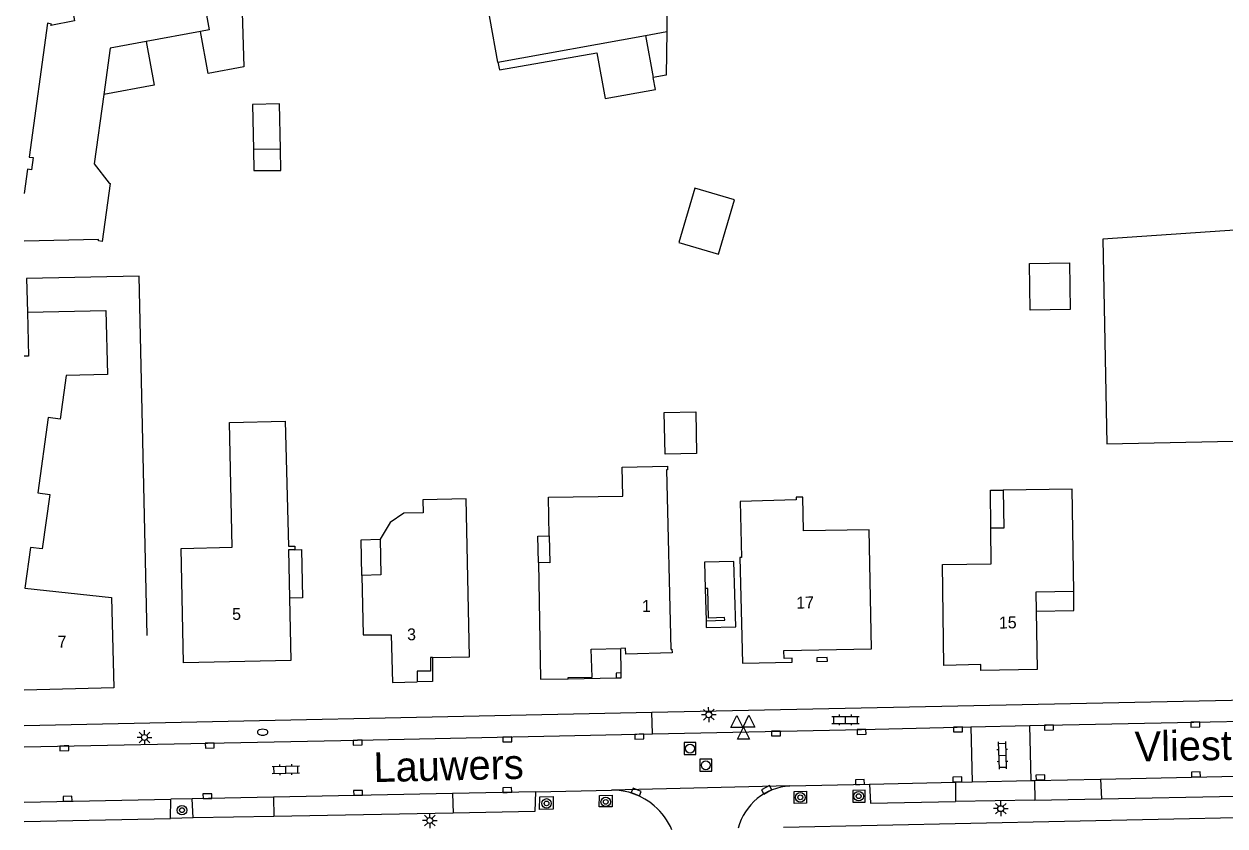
# Model space of a CAD drawing. Extents: x 131000 to 133013, y 393000 to 396501.
# Drawn here: x 131000 to 131101, y 396200 to 396267.5 of the extents above; entities that cross this region are included whole.
import ezdxf

# ---------------------------------------------------------------- set-up
doc = ezdxf.new("R2010")
doc.units = 0
for name, color, linetype in [('gg-afsc-erfafscheiding', 7, 'Continuous'), ('gg-afsc-hekwerk', 7, 'Continuous'), ('gg-afsc-muur', 7, 'Continuous'), ('gg-anno-huisnummerreeks BGT', 7, 'Continuous'), ('gg-anno-openbare ruimte label', 7, 'Continuous'), ('gg-bbg-gedigitaliseerde bebouwing', 7, 'Continuous'), ('gg-bbg-gedigitaliseerde bijgebouw', 7, 'Continuous'), ('gg-bbg-hoofdgebouw', 7, 'Continuous'), ('gg-bbg-luifel en loopbrug', 7, 'Continuous'), ('gg-bbg-onder overbouw', 7, 'Continuous'), ('gg-bbg-pand overbouw', 7, 'Continuous'), ('gg-bbg-pilaar onder overbouw', 7, 'Continuous'), ('gg-bbg-pilaar pand', 7, 'Continuous'), ('gg-knt-verharding', 7, 'Continuous'), ('gg-knt-verharding nz', 7, 'Continuous'), ('gt-grn-weggrens', 7, 'Continuous'), ('gt-symb-boom', 7, 'Continuous'), ('gt-symb-brandkraan', 7, 'Continuous'), ('gt-symb-klinker verharding', 7, 'Continuous'), ('gt-symb-kolk', 7, 'Continuous'), ('gt-symb-lichtmast', 7, 'Continuous'), ('gt-symb-rioolschacht', 7, 'Continuous'), ('gt-symb-waterafsluiter', 7, 'Continuous')]:
    doc.layers.add(name, color=color, linetype=linetype)

# ---------------------------------------------------------------- blocks, each defined once
blk = doc.blocks.new('gt0-LMAST')
at = {"layer": 'gt-symb-lichtmast'}
for p, q in [((-0.18, 0.17), (-0.45, 0.44)), ((-0.01, 0.25), (-0.01, 0.62)), ((0.17, 0.17), (0.44, 0.44)), ((-0.26, 0), (-0.63, 0)), ((-0.18, -0.18), (-0.45, -0.45)), ((-0.01, -0.25), (-0.01, -0.63)), ((0.44, -0.45), (0.17, -0.18)), ((0.24, 0), (0.62, 0))]:
    blk.add_line(p, q, dxfattribs=at)
blk.add_circle((-0.01, 0), 0.25, dxfattribs=at)
blk = doc.blocks.new('gt0-WAFSL')
at = {"layer": 'gt-symb-waterafsluiter'}
for p, q in [((-0.5, -0.33), (0, 0.67)), ((0, 0.67), (0.5, -0.33)), ((0.5, -0.33), (-0.5, -0.33))]:
    blk.add_line(p, q, dxfattribs=at)
blk = doc.blocks.new('gt0-KL1')
at = {"layer": 'gt-symb-klinker verharding'}
for p, q in [((-1.15, 0.3), (1.15, 0.3)), ((-1, -0.3), (-1, 0.3)), ((-0.5, 0.3), (-0.5, 0.45)), ((0, -0.3), (0, 0.3)), ((0.5, 0.3), (0.5, 0.45)), ((1, -0.3), (1, 0.3)), ((-1.15, -0.3), (1.15, -0.3)), ((-0.5, -0.45), (-0.5, -0.3)), ((0.5, -0.45), (0.5, -0.3))]:
    blk.add_line(p, q, dxfattribs=at)
blk = doc.blocks.new('gt0-KOLK')
at = {"layer": 'gt-symb-kolk'}
blk.add_lwpolyline([(0, 0), (0.37, 0), (0.37, 0.4), (-0.38, 0.4), (-0.38, 0), (0, 0)], dxfattribs=at)
blk = doc.blocks.new('gt0-BOOM')
at = {"layer": 'gt-symb-boom'}
for radius in [0.4, 0.2]:
    blk.add_circle((0, 0), radius, dxfattribs=at)
blk = doc.blocks.new('gt0-RS')
at = {"layer": 'gt-symb-rioolschacht'}
blk.add_lwpolyline([(-0.5, -0.5), (0.5, -0.5), (0.5, 0.5), (-0.5, 0.5)], close=True, dxfattribs=at)
blk.add_circle((0, 0), 0.375, dxfattribs=at)
blk = doc.blocks.new('gt0-BR')
at = {"layer": 'gt-symb-brandkraan'}
for centre, radius, start, end in [((-0.24, 0), 0.206, 107.5669, 252.4331), ((0.6, -2.66), 3, 106.892, 107.5669), ((0, -0.69), 0.938, 73.108, 106.892), ((-0.6, -2.66), 3, 72.4331, 73.108), ((0.24, 0), 0.206, 287.567, 72.4331), ((0.6, 2.66), 3, 252.4331, 253.108), ((0, 0.69), 0.938, 253.108, 286.8921), ((-0.6, 2.66), 3, 286.8921, 287.567)]:
    blk.add_arc(centre, radius, start, end, dxfattribs=at)

msp = doc.modelspace()

# ---------------------------------------------------------------- linework, layer by layer
at = {"layer": 'gg-afsc-erfafscheiding'}
msp.add_line((131000.22, 396246.09), (131000.29, 396243.24), dxfattribs=at)
at = {"layer": 'gg-afsc-hekwerk'}
msp.add_lwpolyline([(131130.49, 396254.99), (131110.05, 396250.71), (131090.77, 396249.39), (131091.11, 396232.19), (131116.36, 396232.71), (131119.22, 396232.29), (131122.19, 396231.53)], dxfattribs=at)
at = {"layer": 'gg-afsc-muur'}
msp.add_line((131057.52, 396220.01), (131057.3, 396220), dxfattribs=at)
for points in [[(131010.35, 396216.05), (131009.7, 396246.27), (131000.22, 396246.09)], [(131057.38, 396217.3), (131058.95, 396217.36), (131058.94, 396217.58), (131057.59, 396217.53), (131057.52, 396220.01)], [(131066.69, 396214.18), (131066.7, 396213.87), (131067.59, 396213.89), (131067.58, 396214.21), (131066.69, 396214.18)]]:
    msp.add_lwpolyline(points, dxfattribs=at)
at = {"layer": 'gg-bbg-gedigitaliseerde bebouwing'}
for p, q in [((131039.87, 396264.28), (131052.3, 396266.52)), ((131052.3, 396266.52), (131054.07, 396266.84))]:
    msp.add_line(p, q, dxfattribs=at)
msp.add_lwpolyline([(131052.94, 396278.33), (131054.03, 396272.25), (131054.07, 396266.84)], dxfattribs=at)
at = {"layer": 'gg-bbg-gedigitaliseerde bijgebouw'}
msp.add_line((131021.59, 396256.96), (131019.32, 396256.93), dxfattribs=at)
for points in [[(131019.32, 396256.93), (131019.34, 396255.15), (131021.61, 396255.17), (131021.59, 396256.96)], [(131055.09, 396249.1), (131058.43, 396248.12), (131059.78, 396252.69), (131056.44, 396253.68), (131055.09, 396249.1)], [(131084.59, 396247.34), (131087.96, 396247.4), (131088.02, 396243.48), (131084.66, 396243.42), (131084.59, 396247.34)], [(131053.87, 396234.81), (131056.53, 396234.86), (131056.59, 396231.36), (131053.93, 396231.32), (131053.87, 396234.81)]]:
    msp.add_lwpolyline(points, dxfattribs=at)
at = {"layer": 'gg-bbg-hoofdgebouw'}
msp.add_line((131014.85, 396266.86), (131010.29, 396266.01), dxfattribs=at)
for points in [[(131039.87, 396264.28), (131038.57, 396271.47), (131039.16, 396271.58), (131037.43, 396281.11), (131046.3, 396282.71), (131046.87, 396279.56), (131049.81, 396280.09), (131050.22, 396277.84), (131052.94, 396278.33)], [(131013.97, 396275.83), (131015.57, 396266.99), (131014.85, 396266.86)], [(131003.16, 396273.89), (131004.25, 396267.75), (131002.26, 396267.37), (131002.31, 396267.48), (131001.98, 396267.54), (131000.43, 396256.29), (131000.76, 396256.25), (131000.63, 396255.22), (131000.28, 396255.27), (131000, 396253.23)], [(131010.29, 396266.01), (131007.24, 396265.45), (131006.71, 396261.56)], [(131006.71, 396261.56), (131005.91, 396255.72), (131007.15, 396254.09), (131007.25, 396254.08), (131006.58, 396249.2), (131006.26, 396249.24), (131006.28, 396249.35), (131000, 396249.21)], [(131000.29, 396243.24), (131006.89, 396243.4), (131007.02, 396238), (131003.54, 396237.92), (131003.03, 396234.26), (131002.04, 396234.39), (131001.17, 396228.07), (131002.16, 396227.93), (131001.53, 396223.34), (131000.54, 396223.47), (131000.06, 396220.04), (131007.37, 396219.26), (131007.56, 396211.66), (131000, 396211.47)], [(131000.29, 396243.24), (131000.38, 396239.56), (131000, 396239.55)], [(131013.21, 396223.39), (131017.5, 396223.48), (131017.28, 396233.98), (131021.98, 396234.08), (131022.24, 396223.57), (131022.77, 396223.58), (131022.77, 396223.27)], [(131044.17, 396224.43), (131044.13, 396227.69), (131050.38, 396227.78), (131050.33, 396230.22), (131054.13, 396230.3), (131054.14, 396229.98), (131054.04, 396229.98), (131054.41, 396214.91), (131054.51, 396214.91), (131054.52, 396214.59), (131050.62, 396214.5), (131050.61, 396214.99), (131050.2, 396214.98)], [(131088.31, 396219.76), (131088.19, 396228.37), (131082.39, 396228.29)], [(131034.36, 396214.2), (131037.47, 396214.26), (131037.2, 396227.56), (131033.55, 396227.48), (131033.58, 396226.37), (131031.96, 396226.34), (131030.8, 396225.56), (131029.96, 396224.15)], [(131060.25, 396227.33), (131060.36, 396222.62), (131060.21, 396222.62), (131060.44, 396213.72), (131064.63, 396213.83), (131064.62, 396214.15), (131063.95, 396214.13), (131063.93, 396214.8), (131071.29, 396214.95), (131071.09, 396224.96), (131065.57, 396224.85), (131065.51, 396227.7), (131064.96, 396227.68), (131064.96, 396227.46), (131060.25, 396227.33)], [(131085.15, 396218.11), (131085.25, 396213.21), (131080.51, 396213.11), (131080.51, 396213.63), (131077.39, 396213.54), (131077.28, 396222.03), (131081.38, 396222.08), (131081.34, 396225.08)], [(131022.33, 396219.2), (131022.44, 396213.96), (131013.41, 396213.77), (131013.21, 396223.39)], [(131022.77, 396223.27), (131022.24, 396223.26), (131022.33, 396219.2)], [(131043.28, 396222.19), (131043.46, 396212.39), (131045.77, 396212.43)], [(131028.42, 396221.11), (131028.53, 396216.11), (131030.88, 396216.11), (131031, 396212.12), (131033.09, 396212.16)]]:
    msp.add_lwpolyline(points, dxfattribs=at)
at = {"layer": 'gg-bbg-luifel en loopbrug'}
for p, q in [((131052.3, 396266.52), (131052.94, 396262.98)), ((131057.3, 396220), (131057.38, 396217.3))]:
    msp.add_line(p, q, dxfattribs=at)
for points in [[(131013.97, 396275.83), (131016.92, 396276.36), (131018.35, 396268.44), (131018.48, 396263.87), (131015.49, 396263.33), (131014.85, 396266.86)], [(131054.07, 396266.84), (131054.02, 396263.17), (131052.94, 396262.98)], [(131010.29, 396266.01), (131010.95, 396262.33), (131006.71, 396261.56)], [(131039.87, 396264.28), (131039.99, 396263.64), (131048.19, 396265.07), (131048.89, 396261.21), (131053.12, 396261.98), (131052.94, 396262.98)], [(131021.59, 396256.96), (131021.48, 396260.78), (131019.22, 396260.71), (131019.32, 396256.93)], [(131022.77, 396223.27), (131023.35, 396223.28), (131023.43, 396219.22), (131022.33, 396219.2)], [(131057.38, 396217.3), (131057.4, 396216.73), (131059.88, 396216.79), (131059.73, 396222.29), (131057.24, 396222.22), (131057.3, 396220)]]:
    msp.add_lwpolyline(points, dxfattribs=at)
at = {"layer": 'gg-bbg-onder overbouw'}
for points in [[(131082.39, 396228.29), (131082.43, 396225.09), (131081.34, 396225.08)], [(131029.96, 396224.15), (131030.02, 396221.15), (131028.42, 396221.11)], [(131044.17, 396224.43), (131044.23, 396222.16), (131043.28, 396222.19)], [(131088.31, 396219.76), (131085.12, 396219.7), (131085.15, 396218.11)], [(131045.77, 396212.43), (131045.77, 396212.54), (131047.79, 396212.55), (131047.72, 396214.91), (131050.2, 396214.98)], [(131034.36, 396214.2), (131034.19, 396214.2), (131034.21, 396213.07), (131033.08, 396213.05), (131033.09, 396212.16)]]:
    msp.add_lwpolyline(points, dxfattribs=at)
at = {"layer": 'gg-bbg-pand overbouw'}
for p, q in [((131050.23, 396212.92), (131050.2, 396214.98)), ((131045.77, 396212.43), (131049.83, 396212.49))]:
    msp.add_line(p, q, dxfattribs=at)
for points in [[(131081.34, 396225.08), (131081.3, 396228.28), (131082.39, 396228.29)], [(131028.42, 396221.11), (131028.36, 396224.11), (131029.96, 396224.15)], [(131043.28, 396222.19), (131043.24, 396224.4), (131044.17, 396224.43)], [(131085.15, 396218.11), (131088.33, 396218.17), (131088.31, 396219.76)], [(131034.36, 396214.2), (131034.38, 396212.19), (131033.09, 396212.16)]]:
    msp.add_lwpolyline(points, dxfattribs=at)
at = {"layer": 'gg-bbg-pilaar onder overbouw'}
msp.add_lwpolyline([(131050.23, 396212.92), (131049.81, 396212.9), (131049.83, 396212.49)], dxfattribs=at)
at = {"layer": 'gg-bbg-pilaar pand'}
msp.add_lwpolyline([(131049.83, 396212.49), (131050.24, 396212.5), (131050.23, 396212.92)], dxfattribs=at)
at = {"layer": 'gg-knt-verharding'}
for p, q in [((131000, 396208.49), (131052.82, 396209.6)), ((131079.65, 396208.38), (131084.61, 396208.49)), ((131079.65, 396208.38), (131079.77, 396203.75)), ((131084.73, 396203.86), (131084.61, 396208.49)), ((131079.77, 396203.75), (131084.73, 396203.86)), ((131043.04, 396202.91), (131049.42, 396203.06)), ((131064.43, 396203.41), (131071.13, 396203.56)), ((131012.33, 396200.66), (131012.36, 396202.31)), ((131014.14, 396202.33), (131012.36, 396202.31)), ((131014.23, 396200.72), (131014.14, 396202.33)), ((131085.04, 396202.22), (131078.37, 396202.09)), ((131085.04, 396202.22), (131090.65, 396202.33)), ((131090.65, 396202.33), (131102.02, 396202.56)), ((131000, 396200.42), (131012.33, 396200.66)), ((131021.01, 396200.85), (131014.23, 396200.72)), ((131036.1, 396201.13), (131021.01, 396200.85)), ((131063.9, 396199.94), (131118.69, 396201.1))]:
    msp.add_line(p, q, dxfattribs=at)
for points in [[(131052.82, 396209.6), (131119.21, 396210.99), (131123.47, 396211.37), (131133.27, 396212.63), (131135.4, 396212.98)], [(131084.61, 396208.49), (131117.73, 396209.17), (131120.24, 396209.28), (131122.74, 396209.47), (131125.34, 396209.75), (131129.23, 396210.3)], [(131000, 396206.69), (131028.06, 396207.25), (131052.87, 396207.78)], [(131052.87, 396207.78), (131070.45, 396208.15), (131079.65, 396208.38)], [(131043.04, 396202.91), (131042.97, 396201.26), (131036.1, 396201.13)], [(131065.84, 396201.97), (131064.79, 396201.93), (131064.78, 396202.94), (131065.84, 396202.96), (131065.84, 396201.97)], [(131070.78, 396203.05), (131069.72, 396203.03), (131069.73, 396202.04), (131070.78, 396202.04), (131070.78, 396203.05)], [(131071.13, 396203.56), (131071.21, 396201.95), (131078.37, 396202.09)], [(131044.51, 396201.45), (131043.38, 396201.43), (131043.4, 396202.5), (131044.51, 396202.52), (131044.51, 396201.45)], [(131048.4, 396201.66), (131048.42, 396202.61), (131049.47, 396202.64), (131049.49, 396201.64), (131048.4, 396201.66)]]:
    msp.add_lwpolyline(points, dxfattribs=at)
for centre, radius, start, end in [((131049.45, 396197.55), 5.51, 49.517, 90.3205), ((131064.68, 396198.67), 4.74, 93.0035, 165.443), ((131049.45, 396197.55), 5.5, 23.0958, 49.4952)]:
    msp.add_arc(centre, radius, start, end, dxfattribs=at)
at = {"layer": 'gg-knt-verharding nz'}
for p, q in [((131071.13, 396203.56), (131078.36, 396203.72)), ((131078.36, 396203.72), (131079.77, 396203.75)), ((131078.36, 396203.72), (131078.37, 396202.09)), ((131084.73, 396203.86), (131085.01, 396203.86)), ((131085.01, 396203.86), (131090.56, 396203.98)), ((131085.01, 396203.86), (131085.04, 396202.22)), ((131090.56, 396203.98), (131102.06, 396204.24)), ((131090.56, 396203.98), (131090.65, 396202.33)), ((131036.06, 396202.77), (131020.99, 396202.46)), ((131043.04, 396202.91), (131036.06, 396202.77)), ((131036.06, 396202.77), (131036.1, 396201.13)), ((131000, 396202.05), (131012.36, 396202.31)), ((131020.99, 396202.46), (131014.14, 396202.33)), ((131020.99, 396202.46), (131021.01, 396200.85)), ((131014.23, 396200.72), (131012.33, 396200.66))]:
    msp.add_line(p, q, dxfattribs=at)
at = {"layer": 'gt-grn-weggrens'}
for p, q in [((131052.87, 396207.78), (131052.82, 396209.6)), ((131064.43, 396203.41), (131049.42, 396203.06))]:
    msp.add_line(p, q, dxfattribs=at)

# ---------------------------------------------------------------- block references
at = {"layer": 'gt-symb-boom'}
for p in [(131065.31, 396202.45), (131070.22, 396202.55), (131013.29, 396201.37), (131043.96, 396201.94), (131048.94, 396202.07)]:
    msp.add_blockref('gt0-BOOM', p, dxfattribs=at)
at = {"layer": 'gt-symb-brandkraan'}
msp.add_blockref('gt0-BR', (131020.08, 396207.93), dxfattribs=at)
at = {"layer": 'gt-symb-klinker verharding'}
msp.add_blockref('gt0-KL1', (131069.12, 396208.96), dxfattribs=at)
for p, rotation in [((131082.3, 396205.99), -88.45338970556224), ((131022.03, 396204.78), 1.2603038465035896)]:
    msp.add_blockref('gt0-KL1', p, dxfattribs=dict(at, rotation=rotation))
at = {"layer": 'gt-symb-kolk'}
for p, rotation in [((131098.54, 396208.77), -178.79696545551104), ((131051.76, 396207.75), -178.6251652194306), ((131063.26, 396208.02), -178.6251652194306), ((131070.45, 396208.15), -178.79696545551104), ((131078.57, 396208.36), -178.79696545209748), ((131086.22, 396208.52), -178.7969654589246), ((131003.38, 396206.77), -179.14062775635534), ((131015.62, 396207), -178.79696545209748), ((131028.06, 396207.25), -178.79696545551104), ((131040.65, 396207.52), -178.79696545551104), ((131070.33, 396203.54), 1.2913176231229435), ((131078.53, 396203.76), 1.4893547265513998), ((131085.52, 396203.93), 1.4893547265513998), ((131098.6, 396204.18), 1.2603038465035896), ((131015.44, 396202.35), 0.7448031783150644), ((131028.12, 396202.63), 1.1457628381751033), ((131040.66, 396202.87), 1.1457628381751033), ((131051.44, 396202.72), -22.280371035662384), ((131062.58, 396202.91), 28.02531606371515), ((131003.67, 396202.14), 0.7448031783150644)]:
    msp.add_blockref('gt0-KOLK', p, dxfattribs=dict(at, rotation=rotation))
at = {"layer": 'gt-symb-lichtmast', "rotation": 91.03121266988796}
msp.add_blockref('gt0-LMAST', (131057.61, 396209.41), dxfattribs=at)
at = {"layer": 'gt-symb-lichtmast'}
for p in [(131010.14, 396207.49), (131082.18, 396201.5), (131034.15, 396200.5)]:
    msp.add_blockref('gt0-LMAST', p, dxfattribs=at)
at = {"layer": 'gt-symb-rioolschacht'}
for p in [(131056.03, 396206.55), (131057.36, 396205.15)]:
    msp.add_blockref('gt0-RS', p, dxfattribs=at)
at = {"layer": 'gt-symb-waterafsluiter'}
for p in [(131059.97, 396208.66), (131060.99, 396208.69), (131060.53, 396207.68)]:
    msp.add_blockref('gt0-WAFSL', p, dxfattribs=at)

# ---------------------------------------------------------------- texts
at = {"layer": 'gg-anno-huisnummerreeks BGT'}
for s, rotation, p in [('1', 1.4, (131052, 396218.03)), ('17', 1.1, (131064.98, 396218.32)), ('5', 1.2, (131017.52, 396217.36)), ('15', 1.1, (131082.03, 396216.64)), ('7', 1.5, (131002.85, 396215.04)), ('3', 1.1, (131032.24, 396215.65))]:
    msp.add_text(s, height=1, rotation=rotation, dxfattribs=at).set_placement(p)
at = {"layer": 'gg-anno-openbare ruimte label'}
for s, rotation, p in [('Vliestroom', 0.9, (131093.46, 396205.47)), ('Lauwers', 1.3, (131029.43, 396203.73))]:
    msp.add_text(s, height=2.5, rotation=rotation, dxfattribs=at).set_placement(p)

doc.saveas('drawing.dxf')
